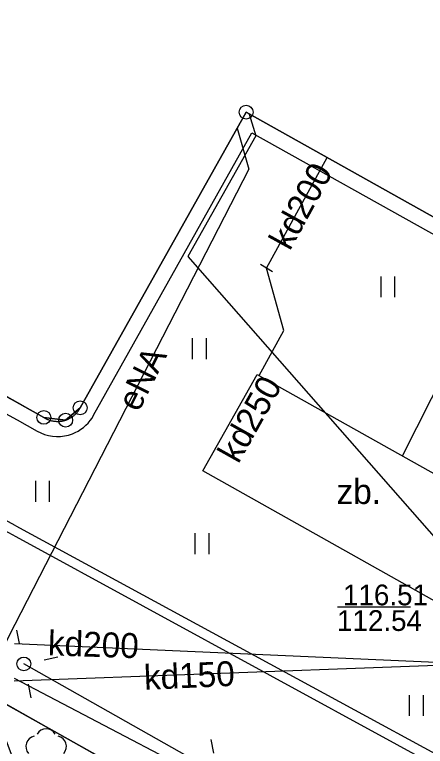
# Model space of a CAD drawing. Extents: x 6434771 to 6436222, y 5663454 to 5664782.
# Drawn here: x 6435278.75 to 6435293.57, y 5664037.63 to 5664064.08 of the extents above; entities that cross this region are included whole.
import ezdxf

# ---------------------------------------------------------------- set-up
doc = ezdxf.new("R2010")
doc.units = 0
for name, color, linetype in [('Warstwa 1', 7, 'Continuous'), ('Warstwa 10', 7, 'Continuous'), ('Warstwa 11', 7, 'Continuous'), ('Warstwa 12', 7, 'Continuous'), ('Warstwa 13', 7, 'Continuous'), ('Warstwa 14', 7, 'Continuous'), ('Warstwa 2', 7, 'Continuous'), ('Warstwa 20', 7, 'Continuous'), ('Warstwa 24', 7, 'Continuous'), ('Warstwa 4', 7, 'Continuous'), ('Warstwa 5', 7, 'Continuous'), ('Warstwa 6', 7, 'Continuous'), ('Warstwa 7', 7, 'Continuous'), ('Warstwa 9', 7, 'Continuous')]:
    doc.layers.add(name, color=color, linetype=linetype)

msp = doc.modelspace()

# ---------------------------------------------------------------- linework, layer by layer
at = {"layer": 'Warstwa 1'}
for p, q in [((6435223.26, 5664070.16), (6435307.31, 5664022.93)), ((6435223.26, 5664070.16), (6435307.31, 5664022.93)), ((6435281.114, 5664049.868), (6435287.103, 5664060.556)), ((6435281.114, 5664049.868), (6435287.103, 5664060.556)), ((6435287.103, 5664060.556), (6435302.093, 5664052.155)), ((6435287.103, 5664060.556), (6435302.093, 5664052.155)), ((6435263.38, 5664058.753), (6435279.8, 5664049.524)), ((6435263.38, 5664058.753), (6435279.8, 5664049.524)), ((6435280.589, 5664049.425), (6435281.114, 5664049.868)), ((6435280.589, 5664049.425), (6435281.114, 5664049.868)), ((6435279.8, 5664049.524), (6435280.589, 5664049.425)), ((6435279.8, 5664049.524), (6435280.589, 5664049.425))]:
    msp.add_line(p, q, dxfattribs=at)
msp.add_lwpolyline([(6435278.618, 5664050.188), (6435278.846, 5664050.06), (6435279.8, 5664049.524), (6435279.821, 5664049.511), (6435279.843, 5664049.498), (6435279.865, 5664049.485), (6435279.888, 5664049.474), (6435279.911, 5664049.463), (6435279.934, 5664049.453), (6435279.958, 5664049.443), (6435279.982, 5664049.434), (6435280.006, 5664049.426), (6435280.029, 5664049.417), (6435280.054, 5664049.411), (6435280.078, 5664049.405), (6435280.103, 5664049.398), (6435280.128, 5664049.394), (6435280.153, 5664049.389), (6435280.179, 5664049.386), (6435280.204, 5664049.383), (6435280.229, 5664049.381), (6435280.255, 5664049.379), (6435280.28, 5664049.378), (6435280.306, 5664049.378), (6435280.331, 5664049.379), (6435280.356, 5664049.379), (6435280.382, 5664049.382), (6435280.407, 5664049.385), (6435280.432, 5664049.387), (6435280.457, 5664049.392), (6435280.482, 5664049.397), (6435280.507, 5664049.402), (6435280.532, 5664049.408), (6435280.556, 5664049.415), (6435280.581, 5664049.423), (6435280.605, 5664049.43), (6435280.629, 5664049.439), (6435280.653, 5664049.449), (6435280.676, 5664049.459), (6435280.699, 5664049.469), (6435280.721, 5664049.481), (6435280.744, 5664049.493), (6435280.767, 5664049.505), (6435280.788, 5664049.518), (6435280.809, 5664049.532), (6435280.83, 5664049.547), (6435280.851, 5664049.561), (6435280.871, 5664049.577), (6435280.891, 5664049.593), (6435280.91, 5664049.61), (6435280.929, 5664049.627), (6435280.947, 5664049.644), (6435280.965, 5664049.663), (6435280.983, 5664049.682), (6435280.999, 5664049.701), (6435281.015, 5664049.72), (6435281.031, 5664049.74), (6435281.047, 5664049.76), (6435281.061, 5664049.781), (6435281.075, 5664049.803), (6435281.088, 5664049.825), (6435281.102, 5664049.846), (6435281.114, 5664049.868), (6435287.103, 5664060.556), (6435302.093, 5664052.155)], dxfattribs=at)
at = {"layer": 'Warstwa 10'}
for centre in [(6435287.103, 5664060.556), (6435281.114, 5664049.868), (6435279.8, 5664049.524), (6435280.589, 5664049.425)]:
    msp.add_circle(centre, 0.25, dxfattribs=at)
at = {"layer": 'Warstwa 11'}
for centre, start, end in [((6435279.885, 5664037.888), 30.1471, 149.8529), ((6435279.528, 5664037.629), 102.1471, 221.8529), ((6435280.242, 5664037.629), 318.1471, 77.8529)]:
    msp.add_arc(centre, 0.375, start, end, dxfattribs=at)
at = {"layer": 'Warstwa 12'}
for points in [[(6435278.792, 5664045.606), (6435306.174, 5664030.715), (6435310.762, 5664039.58), (6435326.537, 5664030.819), (6435334.863, 5664045.339), (6435327.866, 5664049.763), (6435337.94, 5664067.26), (6435339.34, 5664069.75), (6435339.788, 5664070.6), (6435338.171, 5664071.64), (6435342.787, 5664079.615), (6435347.358, 5664077.139), (6435347.256, 5664076.95)], [(6435278.788, 5664045.214), (6435306.298, 5664030.183), (6435310.786, 5664039.079), (6435326.731, 5664030.326), (6435335.504, 5664045.391), (6435328.338, 5664049.948), (6435338.48, 5664067.34), (6435339.93, 5664069.91), (6435340.35, 5664070.734), (6435338.792, 5664071.772), (6435343.051, 5664079.121), (6435347.191, 5664076.832), (6435347.358, 5664077.139)], [(6435278.792, 5664045.606), (6435273.715, 5664048.368), (6435252.46, 5664060.495), (6435252.043, 5664060.73), (6435246.938, 5664063.652), (6435242.884, 5664056.923)], [(6435243.371, 5664057.063), (6435246.98, 5664062.991), (6435251.828, 5664060.283), (6435252.275, 5664060.047), (6435273.88, 5664047.896), (6435278.788, 5664045.214)], [(6435287.22, 5664060.491), (6435287.45, 5664059.7), (6435285, 5664055.34), (6435297.37, 5664041.24), (6435306.82, 5664025.26)], [(6435286.782, 5664059.982), (6435287.199, 5664058.495), (6435278.749, 5664042.034)], [(6435278.749, 5664042.034), (6435277.653, 5664039.9), (6435278.69, 5664037.157)], [(6435306.82, 5664025.26), (6435300.06, 5664028.74), (6435293.26, 5664032.64), (6435286.08, 5664036.65), (6435279.08, 5664040.61)], [(6435278.726, 5664040.091), (6435287.956, 5664035.256), (6435295.13, 5664031.286)]]:
    msp.add_lwpolyline(points, dxfattribs=at)
at = {"layer": 'Warstwa 14'}
msp.add_lwpolyline([(6435293.033, 5664042.661), (6435290.399, 5664042.661)], dxfattribs=at)
at = {"layer": 'Warstwa 2'}
msp.add_circle((6435279.08, 5664040.61), 0.25, dxfattribs=at)
at = {"layer": 'Warstwa 20'}
msp.add_line((6435288.051, 5664054.787), (6435287.629, 5664055.053), dxfattribs=at)
at = {"layer": 'Warstwa 24'}
msp.add_lwpolyline([(6435287.5, 5664051.08), (6435296.65, 5664045.94), (6435294.69, 5664042.45), (6435285.54, 5664047.59)], close=True, dxfattribs=at)
at = {"layer": 'Warstwa 4'}
for points in [[(6435278.927, 5664041.344), (6435278.826, 5664041.834)], [(6435279.814, 5664040.763), (6435280.304, 5664040.864)], [(6435279.233, 5664039.876), (6435279.334, 5664039.386)], [(6435285.937, 5664037.386), (6435285.842, 5664037.877)]]:
    msp.add_lwpolyline(points, dxfattribs=at)
at = {"layer": 'Warstwa 5'}
for p, q in [((6435281.6, 5664049.6), (6435287.31, 5664059.81)), ((6435287.31, 5664059.81), (6435301.37, 5664051.93)), ((6435291.975, 5664053.868), (6435291.975, 5664054.618)), ((6435292.475, 5664053.868), (6435292.475, 5664054.618)), ((6435285.17, 5664051.632), (6435285.17, 5664052.382)), ((6435285.67, 5664051.632), (6435285.67, 5664052.382)), ((6435278.288, 5664049.741), (6435278.838, 5664049.434)), ((6435278.838, 5664049.434), (6435279.56, 5664049.03)), ((6435281.397, 5664049.319), (6435281.472, 5664049.408)), ((6435281.472, 5664049.408), (6435281.54, 5664049.501)), ((6435281.54, 5664049.501), (6435281.6, 5664049.6)), ((6435281.136, 5664049.092), (6435281.229, 5664049.161)), ((6435281.229, 5664049.161), (6435281.316, 5664049.237)), ((6435281.316, 5664049.237), (6435281.397, 5664049.319)), ((6435279.56, 5664049.03), (6435279.69, 5664048.962)), ((6435279.69, 5664048.962), (6435279.826, 5664048.908)), ((6435279.826, 5664048.908), (6435279.967, 5664048.868)), ((6435280.548, 5664048.851), (6435280.691, 5664048.884)), ((6435280.691, 5664048.884), (6435280.83, 5664048.93)), ((6435280.83, 5664048.93), (6435280.936, 5664048.976)), ((6435280.936, 5664048.976), (6435281.038, 5664049.03)), ((6435281.038, 5664049.03), (6435281.136, 5664049.092)), ((6435279.967, 5664048.868), (6435280.111, 5664048.842)), ((6435280.111, 5664048.842), (6435280.257, 5664048.83)), ((6435280.257, 5664048.83), (6435280.403, 5664048.833)), ((6435280.403, 5664048.833), (6435280.548, 5664048.851)), ((6435279.508, 5664046.474), (6435279.508, 5664047.224)), ((6435280.008, 5664046.474), (6435280.008, 5664047.224)), ((6435285.268, 5664044.583), (6435285.268, 5664045.333)), ((6435285.768, 5664044.583), (6435285.768, 5664045.333)), ((6435293.006, 5664038.736), (6435293.006, 5664039.486)), ((6435293.506, 5664038.736), (6435293.506, 5664039.486))]:
    msp.add_line(p, q, dxfattribs=at)
at = {"layer": 'Warstwa 6'}
for points in [[(6435220.148, 5664064.636), (6435223.26, 5664070.16), (6435233.465, 5664088.236), (6435238.868, 5664085.211), (6435240.576, 5664088.33), (6435241.081, 5664089.564), (6435242.472, 5664088.807), (6435241.897, 5664087.564), (6435241.1, 5664086.194), (6435241.022, 5664085.485), (6435241.326, 5664085.011), (6435252.868, 5664078.511), (6435253.619, 5664078.552), (6435254.126, 5664079.116), (6435269.154, 5664070.654), (6435263.064, 5664059.917), (6435263.036, 5664059.217), (6435263.38, 5664058.753), (6435279.8, 5664049.524), (6435280.589, 5664049.425), (6435281.114, 5664049.868), (6435287.103, 5664060.556), (6435302.093, 5664052.155)], [(6435302.093, 5664052.155), (6435287.103, 5664060.556), (6435281.114, 5664049.868), (6435280.589, 5664049.425), (6435279.8, 5664049.524), (6435263.38, 5664058.753), (6435263.036, 5664059.217), (6435263.064, 5664059.917), (6435269.154, 5664070.654), (6435254.126, 5664079.116), (6435253.619, 5664078.552), (6435252.868, 5664078.511), (6435241.326, 5664085.011), (6435241.022, 5664085.485), (6435241.1, 5664086.194), (6435241.897, 5664087.564), (6435242.472, 5664088.807), (6435241.081, 5664089.564), (6435240.576, 5664088.33), (6435238.868, 5664085.211), (6435233.465, 5664088.236), (6435223.26, 5664070.16), (6435307.31, 5664022.93)], [(6435307.31, 5664022.93), (6435223.26, 5664070.16), (6435220.148, 5664064.636), (6435216.451, 5664058.25), (6435211.99, 5664060.674), (6435174.552, 5664081.758), (6435158.518, 5664053.401), (6435195.867, 5664032.418), (6435192.352, 5664026.24), (6435191.865, 5664026.546), (6435191.62, 5664026.099), (6435196.865, 5664023.165), (6435194.279, 5664018.616), (6435203.587, 5664013.424), (6435199.848, 5664006.908), (6435272.122, 5663966.213), (6435250.812, 5663928.329), (6435244.547, 5663917.184), (6435268.258, 5663903.897), (6435273.017, 5663901.219), (6435305.06, 5663883.021)]]:
    msp.add_lwpolyline(points, dxfattribs=at)
at = {"layer": 'Warstwa 7'}
for points in [[(6435287.84, 5664054.92), (6435290.03, 5664058.916)], [(6435292.75, 5664048.131), (6435296.398, 5664055.347)], [(6435287.57, 5664051.041), (6435288.47, 5664052.67), (6435287.84, 5664054.92)], [(6435278.741, 5664041.355), (6435299.664, 5664040.426), (6435300.018, 5664040.129)], [(6435307.279, 5664041.052), (6435278.724, 5664039.986)]]:
    msp.add_lwpolyline(points, dxfattribs=at)
at = {"layer": 'Warstwa 9'}
for p, q in [((6435281.114, 5664049.868), (6435287.103, 5664060.556)), ((6435287.103, 5664060.556), (6435302.093, 5664052.155)), ((6435281.6, 5664049.6), (6435287.31, 5664059.81)), ((6435287.31, 5664059.81), (6435301.37, 5664051.93)), ((6435278.553, 5664050.224), (6435278.846, 5664050.06)), ((6435278.846, 5664050.06), (6435279.8, 5664049.524)), ((6435278.288, 5664049.741), (6435278.838, 5664049.434)), ((6435280.947, 5664049.644), (6435280.965, 5664049.663)), ((6435280.965, 5664049.663), (6435280.983, 5664049.682)), ((6435280.983, 5664049.682), (6435280.999, 5664049.701)), ((6435280.999, 5664049.701), (6435281.015, 5664049.72)), ((6435281.015, 5664049.72), (6435281.031, 5664049.74)), ((6435281.031, 5664049.74), (6435281.047, 5664049.76)), ((6435281.047, 5664049.76), (6435281.061, 5664049.781)), ((6435281.061, 5664049.781), (6435281.075, 5664049.803)), ((6435281.075, 5664049.803), (6435281.088, 5664049.825)), ((6435281.088, 5664049.825), (6435281.102, 5664049.846)), ((6435281.102, 5664049.846), (6435281.114, 5664049.868)), ((6435278.838, 5664049.434), (6435279.56, 5664049.03)), ((6435279.8, 5664049.524), (6435279.821, 5664049.511)), ((6435279.821, 5664049.511), (6435279.843, 5664049.498)), ((6435279.843, 5664049.498), (6435279.865, 5664049.485)), ((6435279.865, 5664049.485), (6435279.888, 5664049.474)), ((6435279.888, 5664049.474), (6435279.911, 5664049.463)), ((6435279.911, 5664049.463), (6435279.934, 5664049.453)), ((6435279.934, 5664049.453), (6435279.958, 5664049.443)), ((6435279.958, 5664049.443), (6435279.982, 5664049.434)), ((6435279.982, 5664049.434), (6435280.006, 5664049.426)), ((6435280.006, 5664049.426), (6435280.029, 5664049.417)), ((6435280.029, 5664049.417), (6435280.054, 5664049.411)), ((6435280.054, 5664049.411), (6435280.078, 5664049.405)), ((6435280.078, 5664049.405), (6435280.103, 5664049.398)), ((6435280.482, 5664049.397), (6435280.507, 5664049.402)), ((6435280.507, 5664049.402), (6435280.532, 5664049.408)), ((6435280.532, 5664049.408), (6435280.556, 5664049.415)), ((6435280.556, 5664049.415), (6435280.581, 5664049.423)), ((6435280.581, 5664049.423), (6435280.605, 5664049.43)), ((6435280.605, 5664049.43), (6435280.629, 5664049.439)), ((6435280.629, 5664049.439), (6435280.653, 5664049.449)), ((6435280.653, 5664049.449), (6435280.676, 5664049.459)), ((6435280.676, 5664049.459), (6435280.699, 5664049.469)), ((6435280.699, 5664049.469), (6435280.721, 5664049.481)), ((6435280.721, 5664049.481), (6435280.744, 5664049.493)), ((6435280.744, 5664049.493), (6435280.767, 5664049.505)), ((6435280.767, 5664049.505), (6435280.788, 5664049.518)), ((6435280.788, 5664049.518), (6435280.809, 5664049.532)), ((6435280.809, 5664049.532), (6435280.83, 5664049.547)), ((6435280.83, 5664049.547), (6435280.851, 5664049.561)), ((6435280.851, 5664049.561), (6435280.871, 5664049.577)), ((6435280.871, 5664049.577), (6435280.891, 5664049.593)), ((6435280.891, 5664049.593), (6435280.91, 5664049.61)), ((6435280.91, 5664049.61), (6435280.929, 5664049.627)), ((6435280.929, 5664049.627), (6435280.947, 5664049.644)), ((6435281.397, 5664049.319), (6435281.472, 5664049.408)), ((6435281.472, 5664049.408), (6435281.54, 5664049.501)), ((6435281.54, 5664049.501), (6435281.6, 5664049.6)), ((6435280.103, 5664049.398), (6435280.128, 5664049.394)), ((6435280.128, 5664049.394), (6435280.153, 5664049.389)), ((6435280.153, 5664049.389), (6435280.179, 5664049.386)), ((6435280.179, 5664049.386), (6435280.204, 5664049.383)), ((6435280.204, 5664049.383), (6435280.229, 5664049.381)), ((6435280.229, 5664049.381), (6435280.255, 5664049.379)), ((6435280.255, 5664049.379), (6435280.28, 5664049.378)), ((6435280.28, 5664049.378), (6435280.306, 5664049.378)), ((6435280.306, 5664049.378), (6435280.331, 5664049.379)), ((6435280.331, 5664049.379), (6435280.356, 5664049.379)), ((6435280.356, 5664049.379), (6435280.382, 5664049.382)), ((6435280.382, 5664049.382), (6435280.407, 5664049.385)), ((6435280.407, 5664049.385), (6435280.432, 5664049.387)), ((6435280.432, 5664049.387), (6435280.457, 5664049.392)), ((6435280.457, 5664049.392), (6435280.482, 5664049.397)), ((6435281.136, 5664049.092), (6435281.229, 5664049.161)), ((6435281.229, 5664049.161), (6435281.316, 5664049.237)), ((6435281.316, 5664049.237), (6435281.397, 5664049.319)), ((6435279.56, 5664049.03), (6435279.69, 5664048.962)), ((6435279.69, 5664048.962), (6435279.826, 5664048.908)), ((6435279.826, 5664048.908), (6435279.967, 5664048.868)), ((6435280.548, 5664048.851), (6435280.691, 5664048.884)), ((6435280.691, 5664048.884), (6435280.83, 5664048.93)), ((6435280.83, 5664048.93), (6435280.936, 5664048.976)), ((6435280.936, 5664048.976), (6435281.038, 5664049.03)), ((6435281.038, 5664049.03), (6435281.136, 5664049.092)), ((6435279.967, 5664048.868), (6435280.111, 5664048.842)), ((6435280.111, 5664048.842), (6435280.257, 5664048.83)), ((6435280.257, 5664048.83), (6435280.403, 5664048.833)), ((6435280.403, 5664048.833), (6435280.548, 5664048.851))]:
    msp.add_line(p, q, dxfattribs=at)

# ---------------------------------------------------------------- texts
at = {"layer": 'Warstwa 13'}
msp.add_text('eNA', height=0.9, rotation=63.5181, dxfattribs=at).set_placement((6435283.22, 5664049.683))
at = {"layer": 'Warstwa 14'}
msp.add_text('112.54', height=0.75, dxfattribs=at).set_placement((6435290.385, 5664041.804))
at = {"layer": 'Warstwa 24'}
msp.add_text('zb.', height=0.9, dxfattribs=at).set_placement((6435290.369, 5664046.394))
at = {"layer": 'Warstwa 6'}
msp.add_text('116.51', height=0.75, dxfattribs=at).set_placement((6435290.602, 5664042.73))
at = {"layer": 'Warstwa 7'}
for s, rotation, p in [('kd200', 61.2778, (6435288.68, 5664055.516)), ('kd250', 60.682, (6435286.82, 5664047.817)), ('kd200', 358.1502, (6435279.937, 5664040.922)), ('kd150', 2.6184, (6435283.436, 5664039.672))]:
    msp.add_text(s, height=0.9, rotation=rotation, dxfattribs=at).set_placement(p)

doc.saveas('drawing.dxf')
